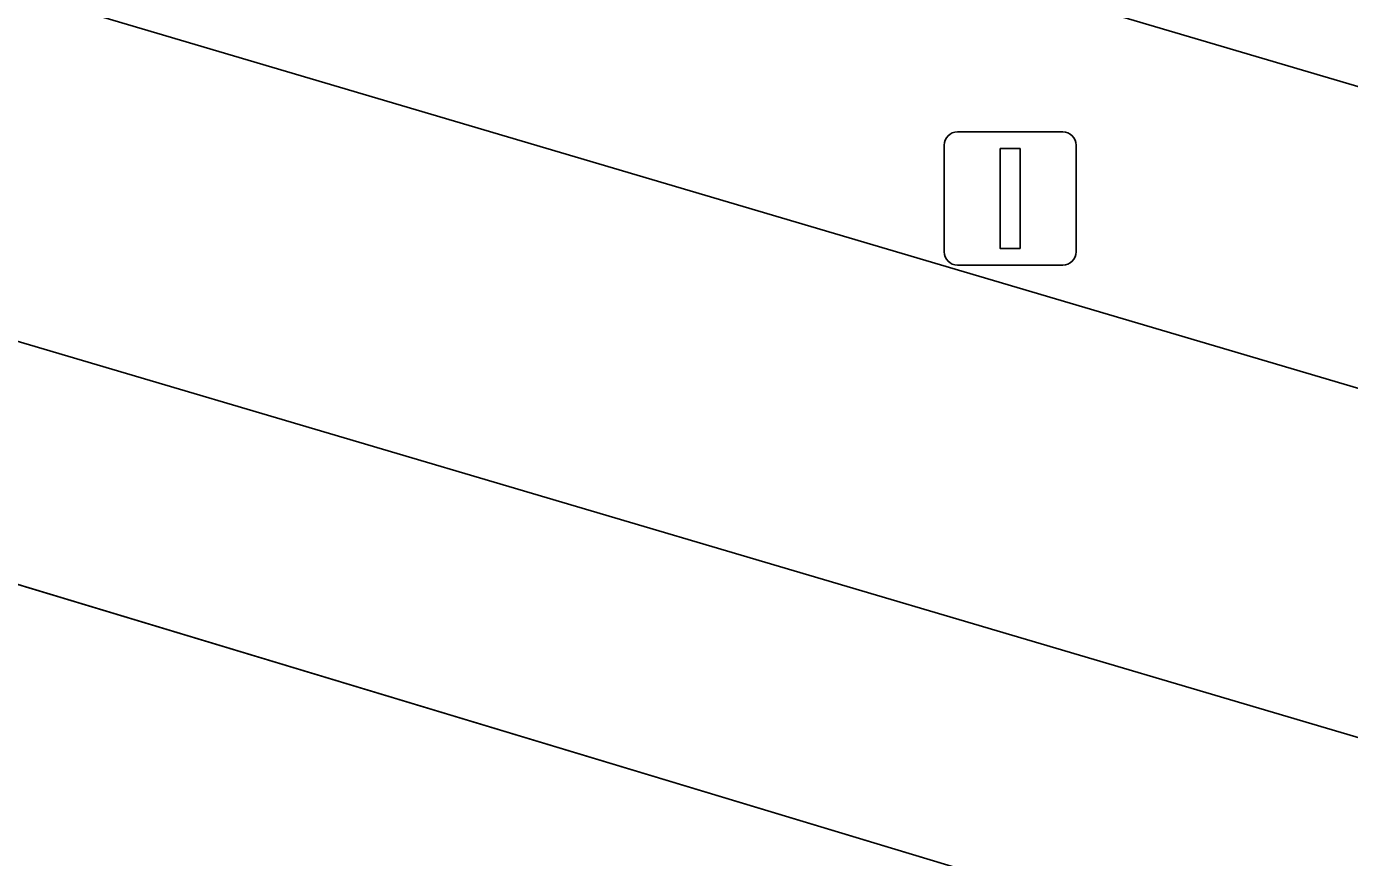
# Model space of a CAD drawing. Extents: x 161772 to 163126, y 383092 to 383917.
# Drawn here: x 163003.33 to 163013.25, y 383664.9 to 383671.13 of the extents above; entities that cross this region are included whole.
import ezdxf

# ---------------------------------------------------------------- set-up
doc = ezdxf.new("R2010")
doc.units = 0
for name, color, linetype in [('IMGEO_Erf', 7, 'Continuous'), ('IMGEO_Lichtmast', 7, 'Continuous'), ('IMGEO_Parkeervlak_open', 7, 'Continuous'), ('IMGEO_Rijbaan_lokaal_gesloten', 7, 'Continuous'), ('IMGEO_Voetpad_open', 7, 'Continuous')]:
    doc.layers.add(name, color=color, linetype=linetype)

msp = doc.modelspace()

# ---------------------------------------------------------------- linework, layer by layer
at = {"layer": 'IMGEO_Erf'}
msp.add_lwpolyline([(162987.675, 383678.251), (163042.67, 383662.024)], dxfattribs=at)
at = {"layer": 'IMGEO_Lichtmast'}
for p, q in [((163010.3131, 383670.3435), (163011.1029, 383670.3435)), ((163011.1029, 383670.3435), (163010.3131, 383670.3435)), ((163010.2131, 383669.4445), (163010.2131, 383670.2435)), ((163010.2131, 383670.2435), (163010.2131, 383669.4445)), ((163011.2029, 383670.2435), (163011.2029, 383669.4445)), ((163011.2029, 383669.4445), (163011.2029, 383670.2435)), ((163011.1029, 383669.3445), (163010.3131, 383669.3445)), ((163010.3131, 383669.3445), (163011.1029, 383669.3445))]:
    msp.add_line(p, q, dxfattribs=at)
msp.add_lwpolyline([(163010.633, 383670.219), (163010.783, 383670.219), (163010.783, 383669.469), (163010.633, 383669.469), (163010.633, 383670.219)], dxfattribs=at)
for centre, start, end in [((163010.3131, 383670.2435), 90, 180), ((163010.3131, 383670.2435), 90, 180), ((163011.1029, 383670.2435), 0, 90), ((163011.1029, 383670.2435), 360, 90), ((163010.3131, 383669.4445), 180, 270), ((163010.3131, 383669.4445), 180, 270), ((163011.1029, 383669.4445), 270, 0), ((163011.1029, 383669.4445), 270, 0)]:
    msp.add_arc(centre, 0.1, start, end, dxfattribs=at)
at = {"layer": 'IMGEO_Parkeervlak_open'}
for points in [[(163022.739, 383665.635), (162999.973, 383672.368)], [(162995.637, 383671.062), (163000, 383669.748), (163002.115, 383669.111), (163021.288, 383663.444), (163041.926, 383657.347), (163051.117, 383654.648)]]:
    msp.add_lwpolyline(points, dxfattribs=at)
at = {"layer": 'IMGEO_Rijbaan_lokaal_gesloten'}
for points in [[(162870.658, 383687.649), (162894.374, 383691.174), (162907.427, 383691.265), (162919.751, 383690.168), (162929.61, 383688.342), (162940.29, 383685.511), (162982.868, 383673.003), (162984.65, 383673.195), (162986.033, 383673.034), (162988.358, 383672.6), (162990.276, 383672.137), (162991.387, 383671.672), (162995.015, 383669.434), (163055.66, 383651.151), (163068.412, 383648.714)], [(163068.412, 383648.714), (163055.66, 383651.151), (162995.015, 383669.434), (162991.387, 383671.672), (162990.276, 383672.137), (162988.358, 383672.6), (162986.033, 383673.034), (162984.65, 383673.195), (162982.868, 383673.003), (162940.29, 383685.511), (162929.61, 383688.342), (162919.751, 383690.168), (162907.427, 383691.265), (162894.374, 383691.174), (162870.658, 383687.649)], [(163055.935, 383653.235), (163053.028, 383654.051), (163051.117, 383654.648), (163041.926, 383657.347), (163021.288, 383663.444), (163002.115, 383669.111)]]:
    msp.add_lwpolyline(points, dxfattribs=at)
at = {"layer": 'IMGEO_Voetpad_open'}
for points in [[(163042.936, 383662.935), (163042.67, 383662.024), (162987.675, 383678.251), (162985.885, 383679.89), (162980.972, 383681.299), (162961.892, 383686.897), (162945.013, 383691.788), (162939.867, 383693.265), (162934.573, 383694.806)], [(162999.973, 383672.368), (163022.739, 383665.635)]]:
    msp.add_lwpolyline(points, dxfattribs=at)

doc.saveas('drawing.dxf')
